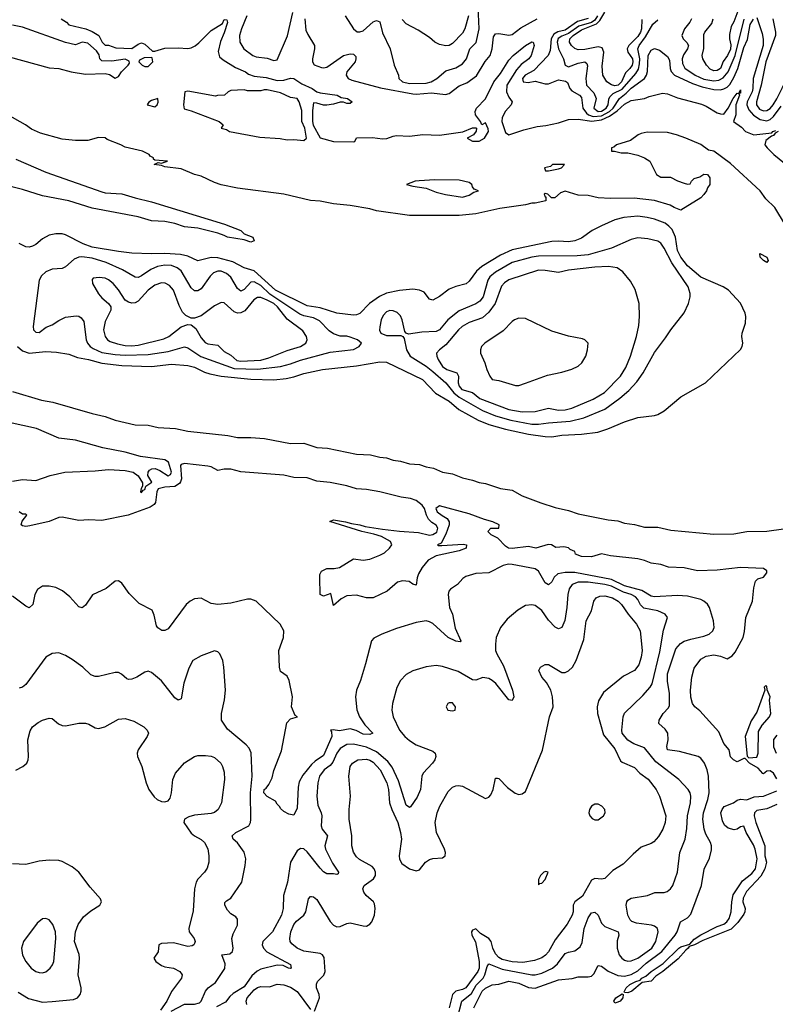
# Model space of a CAD drawing. Header units: inches. Extents: x 1694797 to 1849917, y 907313 to 1017959.
# Tile 449 of 656: x 1763353 to 1767921, y 972531 to 978486. Entities that reach past the tile are written whole.
import ezdxf

# ---------------------------------------------------------------- set-up
doc = ezdxf.new("R2010")
doc.units = ezdxf.units.IN
doc.header["$MEASUREMENT"] = 0
doc.layers.add('B7967', color=7, linetype='Continuous')

msp = doc.modelspace()

# ---------------------------------------------------------------- linework, layer by layer
at = {"layer": 'B7967', "color": 5}
for points, elevation in [([(1765320.8, 978510), (1765370.7, 978430.7), (1765393.1, 978413.1), (1765410, 978412.1), (1765430, 978419.3), (1765490, 978473.4), (1765510, 978481.9), (1765530, 978473.1), (1765546.9, 978406.9), (1765592.1, 978310), (1765616.9, 978210), (1765643, 978150), (1765644.9, 978130), (1765668.2, 978110), (1765710, 978100.4), (1765810, 978102.4), (1765839.7, 978110), (1765875.8, 978130), (1765930, 978176.1), (1765990, 978195.5), (1766030, 978218), (1766055, 978250), (1766075, 978310), (1766112.1, 978347.9), (1766130.3, 978429.7), (1766124.4, 978564.4)], 560), ([(1767706.7, 978570), (1767670, 978473.4), (1767654.9, 978445.1), (1767644.3, 978395.7), (1767644, 978370), (1767652.9, 978332.9), (1767650, 978307.2), (1767632.4, 978270), (1767606.7, 978233.3), (1767589.2, 978190), (1767570, 978178.3), (1767550, 978177.5), (1767526.7, 978186.7), (1767505, 978210), (1767483.2, 978250), (1767478.8, 978270), (1767488.6, 978311.4), (1767490, 978397), (1767495, 978410), (1767536.8, 978463.2), (1767545.1, 978490)], 580), ([(1763602.8, 978490), (1763634.8, 978470), (1763650, 978454.8), (1763752, 978430), (1763790, 978414), (1763831.3, 978390), (1763852, 978350), (1763870, 978332), (1763890, 978332), (1763934.8, 978314.8), (1764030, 978311.3), (1764070, 978338), (1764090, 978346), (1764110, 978338.8), (1764156, 978296), (1764170, 978294.8), (1764230, 978314.4), (1764310, 978316), (1764370, 978311.6), (1764390, 978316.6), (1764412.8, 978327.2), (1764434.9, 978345.1), (1764510, 978420.2), (1764578.2, 978461.8), (1764590, 978486.8), (1764604.7, 978484.7), (1764610, 978469), (1764590, 978406), (1764566, 978354), (1764553.5, 978293.5), (1764561.7, 978261.7), (1764582.7, 978242.7), (1764657.4, 978197.4), (1764717.3, 978170), (1764736.5, 978156.5), (1764770, 978144), (1764843.9, 978136.1), (1764910, 978117.4), (1764950, 978119.5), (1764990, 978132.2), (1765010, 978130.4), (1765058, 978098), (1765122, 978070), (1765150, 978050.4), (1765170, 978044), (1765272, 978030), (1765296, 978016), (1765334, 978010), (1765362, 977990), (1765350, 977978), (1765330, 977978), (1765310, 977988), (1765290, 977988), (1765250, 977975.3), (1765210, 977969.2), (1765190, 977969.2), (1765150, 977981.2), (1765130, 977982), (1765123.9, 977936.1), (1765123, 977870), (1765127.6, 977847.6), (1765170, 977770.4), (1765250, 977748.6), (1765370, 977748), (1765379, 977750), (1765390, 977770.7), (1765486, 977774), (1765545.5, 977765.5), (1765572.8, 977767.2), (1765610, 977782), (1765630, 977784.9), (1765710, 977780.4), (1765790, 977792), (1765890, 977786.8), (1766032.5, 977807.5), (1766090, 977830.8), (1766110, 977832), (1766114, 977830), (1766111.6, 977811.6), (1766096, 977790), (1766058, 977770), (1766090.5, 977750.5), (1766130, 977750.3), (1766163.1, 977770), (1766188, 977810), (1766186, 977826), (1766170, 977862), (1766146, 977850), (1766138, 977870), (1766109.2, 977910), (1766106, 977930), (1766114.5, 977950), (1766170, 978007.2), (1766219, 978110), (1766259.2, 978160.8), (1766310, 978240.3), (1766336.9, 978270), (1766410, 978330.2), (1766450, 978352.9), (1766457.3, 978350), (1766462.6, 978330), (1766445.7, 978270), (1766431.2, 978250), (1766385.6, 978214.4), (1766357, 978183), (1766298.7, 978090), (1766296, 978050), (1766310, 978016.5), (1766331, 977990), (1766324, 977970), (1766290, 977932), (1766270, 977894.3), (1766266.9, 977870), (1766290, 977803.1), (1766310, 977790.2), (1766400.7, 977819.3), (1766480.6, 977839.4), (1766534.2, 977845.8), (1766610, 977862.3), (1766670, 977881.5), (1766730, 977883.4), (1766811.5, 977871.5), (1766870, 977879.6), (1766918.1, 977901.9), (1766964.9, 977935.1), (1767010, 977975.4), (1767050, 977996.2), (1767129.6, 978010), (1767158.4, 978021.6), (1767239, 978041), (1767270, 978037.3), (1767330, 978012.5), (1767475.7, 977975.7), (1767503.8, 977963.8), (1767570, 977922.8), (1767590, 977915.6), (1767610, 977915.3), (1767636.8, 977950), (1767666.1, 978010), (1767690, 978040.9), (1767699.7, 978040.3), (1767710, 978061), (1767710, 978041.2), (1767700.7, 978039.3), (1767704.9, 978030), (1767682.9, 977970), (1767682.7, 977910), (1767669.3, 977870), (1767716, 977836), (1767740.2, 977810), (1767791, 977789), (1767899.3, 977800.7), (1767906, 977810), (1767923.9, 977816.1)], 520), ([(1764726.9, 978510), (1764693.4, 978430), (1764681.7, 978390), (1764684.2, 978350), (1764708.3, 978310), (1764763, 978270), (1764781.9, 978261.9), (1764850, 978253.1), (1764890, 978239.4), (1764910, 978243.9), (1764971.4, 978388.6), (1765004.8, 978530)], 540), ([(1765076, 978490), (1765083.4, 978423.4), (1765095.4, 978395.4), (1765134.7, 978330), (1765135.9, 978310), (1765122.3, 978250), (1765123.9, 978230), (1765133.4, 978213.4), (1765176.9, 978196.9), (1765190, 978194.8), (1765210, 978199.6), (1765310, 978268.9), (1765350, 978278.4), (1765370, 978276.9), (1765384.2, 978264.2), (1765386, 978250), (1765380.6, 978230), (1765330.9, 978170), (1765327, 978150), (1765339.7, 978130), (1765359.9, 978119.9), (1765534.2, 978074.2), (1765730, 978038.2), (1765750, 978035.8), (1765842.6, 978042.6), (1765927, 978033), (1765950, 978040.1), (1766010, 978085), (1766057, 978103), (1766114.1, 978145.9), (1766167, 978233), (1766196.6, 978270), (1766208.7, 978310), (1766218, 978382), (1766230, 978400.2), (1766250, 978402.8), (1766310, 978392.1), (1766330, 978395.7), (1766383.6, 978436.4), (1766482.3, 978490)], 540), ([(1766065.6, 978510), (1766043.4, 978430), (1766030, 978404.8), (1765970, 978341.2), (1765950, 978330.2), (1765930, 978327.1), (1765890, 978335.3), (1765861.8, 978350), (1765830, 978377.3), (1765762.7, 978422.7), (1765690, 978461.2), (1765666.2, 978486.2)], 580), ([(1766790, 978492.7), (1766725, 978475), (1766650, 978421.5), (1766606.8, 978413.2), (1766581.6, 978398.4), (1766566.6, 978370), (1766559.6, 978300.4), (1766548.8, 978270), (1766462, 978178), (1766408.4, 978150), (1766392.6, 978130), (1766397, 978110), (1766426.5, 978106.5), (1766470, 978113.2), (1766530, 978098.3), (1766550, 978098.7), (1766610, 978121.8), (1766653.4, 978113.4), (1766665, 978105), (1766678.3, 978070), (1766690, 978055.5), (1766737, 978030), (1766750, 978014.3), (1766758.3, 977950), (1766780, 977920), (1766792.3, 977910), (1766820.4, 977900.4), (1766870, 977903.8), (1766919.4, 977930), (1766940.5, 977950), (1766978.6, 978010), (1767019.1, 978040.9), (1767050, 978072.3), (1767129.7, 978130.3), (1767142.3, 978150), (1767148.4, 978171.6), (1767153, 978270), (1767170, 978301.8), (1767190, 978311.3), (1767220.9, 978300.9), (1767270, 978262.8), (1767280.8, 978240.7), (1767286.1, 978190), (1767292.2, 978172.2), (1767311.5, 978150), (1767420.3, 978100.3), (1767479, 978079), (1767550, 978063.6), (1767590, 978062.6), (1767610, 978066.9), (1767630, 978078.5), (1767645.6, 978094.4), (1767670, 978136.8), (1767693.7, 978190), (1767730, 978317), (1767753.5, 978366.5), (1767770, 978456.5), (1767790, 978489.3)], 540), ([(1766846.4, 978510), (1766830, 978482.7), (1766810, 978469.4), (1766733.7, 978446.3), (1766670, 978403), (1766630, 978386.3), (1766608.7, 978371.3), (1766602.7, 978350), (1766609.4, 978309.4), (1766639.8, 978250), (1766650.3, 978210), (1766670, 978201.5), (1766730, 978223.6), (1766770, 978231.1), (1766780.8, 978220.8), (1766786.3, 978206.3), (1766774.7, 978130), (1766780.1, 978090), (1766823, 978043), (1766837.6, 978010), (1766823.4, 977950), (1766851.1, 977931.1), (1766870, 977932.7), (1766899, 977950), (1766910.7, 977970), (1766914.2, 978005.8), (1766921, 978019), (1766941.5, 978038.5), (1766994.5, 978065.5), (1767078.9, 978161.1), (1767093.3, 978186.7), (1767100.8, 978219.2), (1767101.5, 978250), (1767089.4, 978310), (1767097.7, 978330), (1767137.2, 978382.8), (1767181.5, 978458.5), (1767210, 978485.8)], 560), ([(1767113.6, 978486.4), (1767111.4, 978431.4), (1767106, 978410), (1767090, 978383.7), (1767034.7, 978330), (1767025.2, 978310), (1767029.5, 978290), (1767057.5, 978250), (1767059.6, 978230), (1767055.4, 978210), (1767042.5, 978190), (1767015.9, 978164.1), (1766990.5, 978110), (1766970.5, 978090), (1766950, 978086.8), (1766930, 978091.9), (1766903, 978110), (1766879.3, 978150), (1766874.4, 978205.6), (1766885.2, 978290), (1766875.1, 978315.1), (1766850, 978322.1), (1766770, 978305.1), (1766730, 978304.4), (1766710, 978312.3), (1766688.7, 978330), (1766676, 978350), (1766679.7, 978370), (1766698.4, 978390), (1766750, 978424.4), (1766839.7, 978460.3), (1766859.4, 978480.6), (1766890, 978531.3)], 580), ([(1767413.8, 978490), (1767404.6, 978470), (1767372.5, 978430), (1767356.8, 978390), (1767364.6, 978370), (1767387.1, 978347.1), (1767395.8, 978330), (1767390.1, 978310), (1767365.9, 978274.1), (1767358.8, 978250), (1767360.5, 978220.5), (1767373.6, 978193.6), (1767437, 978150), (1767490, 978126.5), (1767550, 978115.2), (1767579.8, 978120.2), (1767605.4, 978134.6), (1767636.5, 978170), (1767678.7, 978270), (1767732, 978488)], 560), ([(1767810, 978499.5), (1767842, 978402), (1767847.6, 978367.6), (1767847.2, 978330), (1767787, 978130), (1767785.1, 978070), (1767780.4, 978050), (1767751.7, 977990), (1767748.9, 977970), (1767760.2, 977940.2), (1767788.9, 977908.9), (1767830, 977882.5), (1767870, 977874.5), (1767890, 977882.7), (1767910, 977900.3), (1767956.8, 977963.2)], 540), ([(1767906.4, 978490), (1767923, 978410), (1767921.7, 978390), (1767863.2, 978230), (1767835.6, 978090), (1767806.6, 977990), (1767807.3, 977970), (1767825, 977945), (1767850, 977933.8), (1767870, 977936.6), (1767890, 977949.7), (1767907.6, 977970), (1767930, 978006.3), (1767964.4, 978075.6), (1768017.5, 978162.5), (1768081.4, 978298.6), (1768133.8, 978370), (1768182.9, 978450), (1768190.5, 978470.5), (1768194.7, 978505.3)], 560), ([(1763290, 978261.9), (1763530, 978194.2), (1763590.4, 978190.4), (1763664.7, 978170), (1763750, 978157.1), (1763870, 978161), (1763894.8, 978154.8), (1763930, 978132), (1763950, 978142), (1763968.9, 978171.1), (1764008, 978210), (1764016.4, 978223.6), (1764015.3, 978235.3), (1763990, 978248), (1763910, 978235.3), (1763850, 978238), (1763838, 978250), (1763834, 978274), (1763817.2, 978297.2), (1763764.7, 978344.7), (1763731.1, 978348.9), (1763690, 978333.2), (1763630, 978347.6), (1763370, 978440.9), (1763310, 978452.7)], 520), ([(1767983.3, 977243.3), (1767919.2, 977350), (1767863.4, 977403.4), (1767830, 977451.6), (1767650, 977617), (1767550, 977690.7), (1767517.3, 977697.3), (1767471, 977731), (1767379.3, 977770), (1767324.4, 977790), (1767270, 977803.2), (1767146.1, 977806.1), (1767110, 977798.2), (1767091.9, 977790), (1767045.3, 977754.7), (1766961.3, 977730), (1766945.3, 977714.7), (1766930.7, 977710), (1766931.3, 977691.3), (1766948.7, 977691.3), (1766990, 977680.7), (1767030, 977681), (1767090, 977666.8), (1767130, 977650.8), (1767162, 977630), (1767202, 977550), (1767230, 977534), (1767287.3, 977532.7), (1767330, 977511.3), (1767370, 977498), (1767390, 977492), (1767407.3, 977492.7), (1767415.3, 977510), (1767430, 977524.7), (1767465.2, 977534.8), (1767490, 977551), (1767511, 977550), (1767524.7, 977530), (1767524.7, 977490), (1767510.9, 977469.1), (1767506, 977450), (1767490, 977428), (1767471, 977409), (1767350, 977334), (1767308.7, 977350), (1767284.8, 977364.8), (1767190, 977392.3), (1767067.4, 977407.4), (1766924.2, 977404.2), (1766850, 977407.8), (1766790, 977422), (1766730, 977423.7), (1766650, 977449.3), (1766622, 977438), (1766588.7, 977408.7), (1766568, 977408), (1766546, 977430), (1766530, 977434), (1766524.7, 977430), (1766530, 977414), (1766534, 977414), (1766534, 977390), (1766470, 977377.2), (1766450, 977377.2), (1766410, 977366), (1766255.9, 977344.1), (1766110, 977312.3), (1766010, 977301.6), (1765710, 977300.7), (1765510, 977329.4), (1765470, 977341.2), (1765350, 977362), (1765250, 977371.8), (1765170, 977387.6), (1765110, 977391.6), (1764950, 977429.7), (1764670, 977467.6), (1764570, 977487.6), (1764530, 977500.7), (1764450, 977539.5), (1764408.7, 977550), (1764330, 977584), (1764230, 977595.3), (1764210, 977604), (1764166, 977610), (1764190, 977622), (1764210, 977618), (1764246, 977630), (1764170, 977635.3), (1764162, 977642), (1764161.2, 977650), (1764141.1, 977661.1), (1764136.3, 977670), (1764095.6, 977690), (1763990, 977714.8), (1763965.1, 977730), (1763881.9, 977761.9), (1763870, 977770.8), (1763830, 977774.3), (1763764.3, 977755.7), (1763690, 977754.3), (1763610, 977762.3), (1763479.5, 977799.5), (1763424.5, 977824.5), (1763388.8, 977850), (1763197.1, 977957.1)], 520), ([(1767939, 977810), (1767920.7, 977799.3), (1767910, 977785.7), (1767898.3, 977781.7), (1767864.2, 977755.8), (1767858.7, 977730), (1767871.1, 977710), (1767911.9, 977670), (1767977.4, 977617.4)], 520), ([(1763330, 977642.8), (1763510, 977564), (1763850, 977444), (1763870, 977438.8), (1763970, 977433.4), (1764050, 977407.7), (1764150, 977384.9), (1764592, 977250), (1764690, 977210.7), (1764710, 977191), (1764762, 977170), (1764770.8, 977149.2), (1764750, 977141.2), (1764710, 977155.3), (1764610, 977169.6), (1764590, 977181.2), (1764550, 977194), (1764430, 977225.2), (1764350, 977233.2), (1764290, 977254), (1764230, 977265.2), (1764150, 977269.2), (1764070, 977294), (1763790, 977345.2), (1763650, 977389.4), (1763490, 977420.9), (1763370, 977459.3), (1763250, 977489.2)], 520), ([(1763339.4, 976510), (1763370, 976483.9), (1763410, 976469), (1763510, 976478.6), (1763574.9, 976474.9), (1763650, 976462.2), (1763703.3, 976443.3), (1763769, 976431), (1763850, 976408.2), (1763970, 976394.3), (1764150, 976388), (1764270, 976402.5), (1764370, 976394.4), (1764410, 976383.6), (1764470, 976353.4), (1764503.3, 976343.3), (1764570.7, 976330.7), (1764750, 976312.4), (1764890, 976308.7), (1764964.6, 976315.4), (1765010, 976325.5), (1765070, 976346.2), (1765182.7, 976370), (1765390, 976392.4), (1765530, 976417.5), (1765570, 976415.6), (1765788, 976310), (1765867, 976227), (1765950, 976178.2), (1766008, 976128), (1766124.8, 976064.8), (1766190, 976037.2), (1766289.8, 976009.8), (1766430, 975979), (1766530, 975964.8), (1766570, 975963.1), (1766630, 975974.1), (1766750, 975980.1), (1766848, 975992), (1766908.1, 976011.9), (1767010, 976054.5), (1767090, 976080.2), (1767190, 976091.3), (1767210, 976097.2), (1767250, 976119.7), (1767350, 976204), (1767498.4, 976290), (1767710, 976490.8), (1767720.7, 976510), (1767725.1, 976530), (1767718.4, 976570), (1767720.7, 976590), (1767740.5, 976650), (1767742, 976690), (1767738, 976710), (1767710, 976772), (1767637.3, 976850), (1767605.6, 976870), (1767470, 976929), (1767390, 976997.9), (1767350, 977049.3), (1767330, 977089.8), (1767318.4, 977170), (1767296.9, 977216.9), (1767278.1, 977238.1), (1767254.3, 977254.3), (1767190, 977278.7), (1767146.6, 977290), (1767090, 977297.1), (1767004.9, 977290), (1766950, 977274.5), (1766870, 977239.8), (1766814.9, 977210), (1766750, 977165), (1766710, 977147.9), (1766670, 977142.1), (1766610, 977146.4), (1766570, 977143.4), (1766330, 977093.4), (1766259.2, 977060.8), (1766147.6, 976992.4), (1766115.6, 976964.4), (1766070, 976904.1), (1766051.2, 976888.8), (1765990, 976872.5), (1765950, 976856.3), (1765890, 976812), (1765850, 976789.6), (1765830, 976795.6), (1765797.3, 976837.3), (1765771, 976851), (1765730, 976855.7), (1765650, 976848.9), (1765570, 976832), (1765527.5, 976812.5), (1765467.5, 976770), (1765410.1, 976709.9), (1765390, 976700.3), (1765370, 976698), (1765270, 976711.7), (1765170, 976744), (1765090, 976755.9), (1764900.3, 976850), (1764770, 976967), (1764710, 976985.5), (1764642.4, 977022.4), (1764550, 977046.3), (1764510, 977047.7), (1764430, 977027.3), (1764370, 977055.8), (1764325.1, 977065.1), (1764230, 977071.8), (1764149.5, 977069.5), (1764030, 977074.2), (1763950, 977082.9), (1763790, 977110.9), (1763735.6, 977130), (1763630, 977185.7), (1763610, 977190.8), (1763572, 977190), (1763530, 977181.7), (1763490, 977160.5), (1763450, 977127.1), (1763430, 977116), (1763410, 977109.7), (1763390, 977112.1), (1763350, 977132.7)], 540), ([(1763310, 976236.6), (1763485.5, 976185.5), (1763553.5, 976173.5), (1763790, 976103.3), (1763870, 976085.1), (1763930, 976063.5), (1764050, 976036.6), (1764130, 976033.1), (1764190, 976018.5), (1764294.4, 976014.4), (1764370, 975997.2), (1764610.7, 975970.7), (1764670, 975959.2), (1764750, 975959.7), (1764832.6, 975952.6), (1764990, 975923.2), (1765070, 975925.1), (1765150, 975898.5), (1765214.3, 975894.3), (1765390, 975858.7), (1765474.7, 975854.7), (1765530, 975839.7), (1765570, 975835.5), (1765610, 975822.2), (1765656, 975816), (1765710, 975800.3), (1765770, 975795.6), (1765810, 975782.3), (1765854.5, 975774.5), (1765910, 975749.7), (1765970, 975739.9), (1766030, 975714.9), (1766090, 975701.7), (1766130, 975687.5), (1766170, 975681.2), (1766259.5, 975650), (1766330, 975641), (1766390, 975605.3), (1766503.4, 975563.4), (1766590, 975536.4), (1766670, 975518.1), (1766730, 975496.5), (1766910, 975460.1), (1766970, 975454.5), (1767010, 975440.2), (1767070, 975433.3), (1767130, 975417), (1767210, 975417.6), (1767290, 975398.7), (1767550, 975375.4), (1767670, 975375.6), (1767748.7, 975391.3), (1767870, 975393.1), (1767970, 975406.3)], 520), ([(1763310, 975694.8), (1763370, 975704.9), (1763450, 975699.1), (1763538, 975730), (1763626, 975750), (1763810, 975757.1), (1763890, 975764.9), (1763990, 975759.5), (1764038, 975750), (1764070, 975726.8), (1764094.4, 975685.6), (1764095.3, 975664.7), (1764087.3, 975650), (1764084, 975630), (1764090, 975627), (1764100.1, 975639.9), (1764110, 975644), (1764115.3, 975664.7), (1764151.4, 975688.6), (1764128.3, 975730), (1764129.7, 975750), (1764138.5, 975761.5), (1764151.2, 975768.8), (1764171.2, 975771.2), (1764200.2, 975760.2), (1764250, 975727), (1764265.2, 975734.8), (1764270.7, 975750), (1764252, 975810), (1764230, 975824.3), (1764083.3, 975843.3), (1763990, 975869.5), (1763856, 975896), (1763690, 975942.7), (1763590, 975956), (1763453.8, 976013.8), (1763290, 976050.3)], 520), ([(1767930, 973895.1), (1767910, 973929.6), (1767890, 973942.9), (1767870, 973942), (1767850, 973924), (1767846.3, 973926.3), (1767818.4, 973958.4), (1767766, 973990), (1767738, 974018), (1767730, 974018), (1767690, 973998), (1767668, 974010), (1767650, 974028), (1767642, 974070), (1767610, 974109.2), (1767579.4, 974179.4), (1767465, 974305), (1767435.1, 974330), (1767421, 974350), (1767410, 974388), (1767408.9, 974430), (1767417.4, 974510), (1767430, 974564.7), (1767470, 974618.8), (1767502.7, 974637.3), (1767550, 974644.4), (1767590, 974635.6), (1767630, 974620.2), (1767660.8, 974639.2), (1767678.4, 974661.6), (1767725.9, 974750), (1767734.1, 974785.9), (1767743, 974870), (1767783.2, 974970), (1767791.1, 975050), (1767800.7, 975090), (1767815.1, 975104.9), (1767850, 975113.7), (1767870, 975140.7), (1767870, 975152.4), (1767850, 975167.5), (1767710, 975173.7), (1767570, 975156.1), (1767450, 975152.6), (1767369.4, 975170.6), (1767275.3, 975175.3), (1767229, 975190), (1767170, 975199.4), (1767130, 975215.8), (1767090, 975225.6), (1766923.8, 975243.8), (1766870, 975255.5), (1766810, 975237.7), (1766750, 975239.3), (1766714, 975254), (1766709.3, 975270), (1766681.6, 975281.6), (1766670, 975292), (1766642.6, 975297.4), (1766593.6, 975293.6), (1766569, 975309), (1766547.3, 975312.7), (1766474, 975290), (1766430, 975299.3), (1766330, 975288.2), (1766308, 975290), (1766290, 975302), (1766242.7, 975350), (1766204, 975370), (1766184, 975390), (1766202, 975410), (1766249.3, 975410.7), (1766252.1, 975430), (1766213.3, 975450), (1766162.3, 975462.3), (1766070, 975496.9), (1765890, 975545.7), (1765869.5, 975530), (1765877.4, 975510), (1765906.8, 975486.8), (1765937.7, 975470), (1765949.3, 975450), (1765948.6, 975430), (1765930, 975374.5), (1765901, 975319), (1765878, 975310), (1765884.9, 975304.9), (1765905.2, 975305.2), (1766034.4, 975314.4), (1766054, 975310), (1766052, 975290), (1766010, 975274), (1765870, 975243.5), (1765822.7, 975217.3), (1765786.5, 975173.5), (1765764.7, 975135.3), (1765756.1, 975110), (1765750, 975065.2), (1765730, 975072), (1765707.4, 975087.4), (1765667.3, 975092.7), (1765636.7, 975083.3), (1765573.7, 975030), (1765490, 974989.7), (1765450, 974989.7), (1765390, 975006), (1765330, 975001.6), (1765295.8, 974984.2), (1765250, 974944), (1765234.6, 975014.6), (1765190, 974999), (1765169.5, 975009.5), (1765167.1, 975110), (1765168.4, 975130), (1765177, 975150), (1765210, 975166.7), (1765253.4, 975166.6), (1765286.2, 975173.8), (1765370, 975224.4), (1765430, 975216.5), (1765470, 975223.1), (1765530, 975246.5), (1765557.7, 975262.3), (1765589.6, 975290), (1765602, 975310), (1765595.1, 975330), (1765540.4, 975360.4), (1765494.9, 975374.9), (1765422, 975390), (1765228, 975452), (1765250, 975461), (1765322, 975450), (1765358, 975438), (1765410, 975431.6), (1765441.7, 975421.7), (1765545.5, 975405.5), (1765650, 975391.6), (1765764.7, 975384.7), (1765830, 975369.1), (1765850, 975371.8), (1765873.9, 975386.1), (1765880.8, 975410), (1765870, 975429.6), (1765844.3, 975444.3), (1765824.3, 975464.3), (1765811.4, 975490), (1765800.2, 975530), (1765786.6, 975550), (1765750, 975577.7), (1765715.6, 975590), (1765658.4, 975598.4), (1765530, 975631), (1765450, 975644.1), (1765388.1, 975648.1), (1765330, 975666.6), (1765230, 975687.5), (1765150, 975694.4), (1765090, 975714.6), (1765010, 975716.9), (1764950, 975732), (1764690, 975751.1), (1764630, 975767), (1764590, 975768), (1764550, 975760.2), (1764510, 975780.7), (1764490, 975785.9), (1764350, 975802.3), (1764330, 975796.3), (1764324.6, 975790), (1764330.2, 975710), (1764325.9, 975690), (1764319.2, 975680.8), (1764290, 975662.7), (1764230, 975659), (1764190, 975648.2), (1764181.9, 975630), (1764173.8, 975566.2), (1764165.8, 975554.2), (1764141.5, 975538.5), (1764008.7, 975490), (1763850, 975457.6), (1763770, 975460.8), (1763710, 975456.9), (1763610, 975477.4), (1763590, 975474.2), (1763530, 975452), (1763414.9, 975425.1), (1763390, 975421.6), (1763370, 975424.5), (1763361.2, 975430), (1763367.3, 975452.7), (1763395.3, 975490), (1763390, 975495.3), (1763370, 975495.3), (1763348.7, 975510)], 520), ([(1766099, 972510), (1766148.5, 972610), (1766170, 972628.1), (1766210, 972648.7), (1766250, 972652.1), (1766310, 972670.6), (1766370, 972658.8), (1766430, 972633.5), (1766470, 972628.9), (1766610, 972678.7), (1766692.4, 972687.6), (1766730, 972696.6), (1766790, 972697.1), (1766810, 972701.8), (1766824.3, 972715.7), (1766850, 972765.7), (1766870, 972762.2), (1766910, 972731.2), (1766970, 972706.2), (1767010, 972702), (1767050, 972712.3), (1767090, 972732.7), (1767140.6, 972779.4), (1767235.2, 972850), (1767316.7, 972950), (1767328.7, 972970), (1767347.1, 973030), (1767390, 973053.5), (1767410, 973075.9), (1767474.2, 973250), (1767490.6, 973349.4), (1767524.1, 973415.9), (1767534.9, 973465.1), (1767534.5, 973490), (1767528.4, 973510), (1767501, 973561), (1767491.3, 973590), (1767482.3, 973650), (1767486.2, 973690), (1767513.1, 973770), (1767520.8, 973810), (1767517.2, 973910), (1767509.3, 973950), (1767493.2, 973990), (1767470, 974019.8), (1767454.5, 974030), (1767341, 974061), (1767269.8, 974070), (1767265.6, 974090), (1767274.1, 974130), (1767270.6, 974170), (1767255.6, 974195.6), (1767217.6, 974230), (1767218, 974250), (1767242.6, 974290), (1767275, 974325), (1767280.9, 974339.1), (1767281.6, 974410), (1767270, 974485.2), (1767269.5, 974530), (1767320, 974680), (1767347.2, 974712.8), (1767370, 974726.7), (1767410, 974740.1), (1767490, 974756.8), (1767521.7, 974770), (1767543.5, 974790), (1767550.7, 974810), (1767547.1, 974850), (1767522.4, 974930), (1767510.3, 974950.3), (1767489.2, 974969.2), (1767470, 974978.7), (1767390, 974998.6), (1767330, 975002.5), (1767190, 974995.4), (1767170, 974999.5), (1767113.5, 975033.5), (1767010, 975061.7), (1766930, 975100.3), (1766710, 975142.2), (1766650, 975143.5), (1766606.4, 975133.6), (1766585, 975115), (1766570, 975086.9), (1766550, 975067.3), (1766530, 975079.8), (1766490, 975149.8), (1766470, 975165), (1766330, 975191.1), (1766307.9, 975192.1), (1766275.3, 975184.7), (1766190, 975139.8), (1766110, 975136.1), (1766050, 975118.3), (1766032.7, 975107.3), (1766000.5, 975070), (1765957.4, 975042.6), (1765947.6, 975030), (1765942.8, 975010), (1765951, 974930), (1765968.6, 974890), (1765986.1, 974806.1), (1766019.3, 974730), (1766016, 974724), (1765990, 974727.4), (1765942.7, 974750), (1765850, 974833.5), (1765830, 974845.1), (1765810, 974849.6), (1765750, 974839.7), (1765630, 974804.5), (1765542, 974770), (1765494.4, 974745.6), (1765479.3, 974730), (1765442.8, 974590), (1765412.6, 974490), (1765388.9, 974430), (1765382.6, 974390), (1765391.9, 974311.9), (1765407, 974270), (1765440.4, 974220.4), (1765487.3, 974170), (1765470, 974162), (1765430, 974165), (1765386.6, 974186.6), (1765350, 974197.5), (1765285.8, 974185.8), (1765248.9, 974191.1), (1765231.6, 974188.4), (1765238, 974178), (1765239.4, 974150), (1765190, 974036.2), (1765138.5, 974001.5), (1765117.9, 973982.1), (1765063.9, 973916.1), (1765043, 973877), (1765035.8, 973844.2), (1765030, 973718), (1765010, 973675.3), (1764980.4, 973680.4), (1764950, 973698), (1764930, 973715.3), (1764926.2, 973726.2), (1764910, 973740.9), (1764899, 973759), (1764850, 973787.7), (1764828.1, 973810), (1764831.6, 973830), (1764842.3, 973837.7), (1764858.8, 973861.2), (1764878.4, 973901.6), (1764890, 973944.9), (1764935.1, 974064.9), (1764967.6, 974232.4), (1764990, 974258.2), (1765032.3, 974270), (1765017.4, 974277.4), (1764995.6, 974330), (1765003, 974390), (1764982.5, 974490), (1764970, 974515.8), (1764930, 974542.9), (1764923.2, 974570), (1764919.1, 974670), (1764948, 974750), (1764950.6, 974790.6), (1764928.3, 974830), (1764782, 974970), (1764750, 974981), (1764730, 974981.5), (1764630, 974956.8), (1764550, 974948.4), (1764510, 974955.4), (1764450, 974986.4), (1764410, 974983.5), (1764382.6, 974970), (1764359.5, 974950), (1764250, 974802.4), (1764230, 974791.6), (1764211.9, 974791.9), (1764188.2, 974808.2), (1764180.5, 974820.5), (1764165.4, 974885.4), (1764153.8, 974913.8), (1764075.9, 974955.9), (1764015, 975015), (1763970, 975078), (1763950, 975092.7), (1763930, 975089.4), (1763875.1, 975044.9), (1763792.5, 975007.5), (1763750, 974945.2), (1763730, 974929.3), (1763710, 974935.6), (1763655.2, 974995.2), (1763611.3, 975031.3), (1763570.9, 975050.9), (1763530, 975060.9), (1763490, 975059.8), (1763460.1, 975039.9), (1763443.6, 975010), (1763432.6, 974950), (1763410, 974929.6), (1763390, 974938.3), (1763310, 974998.5)], 540), ([(1765998.9, 972450), (1766025.4, 972550), (1766083.6, 972596.4), (1766113.4, 972646.6), (1766154.9, 972690), (1766165.4, 972710), (1766179.9, 972760.1), (1766190, 972775.8), (1766270, 972743.9), (1766450, 972710.1), (1766470.3, 972709.7), (1766510, 972718.6), (1766574.3, 972750), (1766604.4, 972775.6), (1766650, 972837.6), (1766670, 972846.4), (1766710, 972854.7), (1766741.9, 972878.1), (1766754.3, 972905.7), (1766765.1, 972990), (1766790, 973053.1), (1766810, 973085.2), (1766830, 973088.2), (1766849.2, 973070), (1766870, 973022), (1766890, 973001.1), (1766970.4, 972970.4), (1766974.4, 972950), (1766965.8, 972914.2), (1766964.6, 972870), (1766978, 972830), (1766992.4, 972810), (1767010, 972798.7), (1767030, 972792.8), (1767050, 972793.8), (1767090, 972811.1), (1767174.5, 972870), (1767199.6, 972910), (1767213.8, 972970), (1767209.7, 972990), (1767190, 973004.5), (1767172.7, 973010), (1767082.2, 973022.2), (1767052.9, 973032.9), (1767042.8, 973042.8), (1767029.8, 973069.8), (1767019.8, 973130), (1767023.5, 973150), (1767030, 973160.4), (1767050, 973172.7), (1767148.7, 973190), (1767193.1, 973206.9), (1767250, 973207.7), (1767267.2, 973212.8), (1767288.2, 973230), (1767301.5, 973250), (1767329.8, 973330.2), (1767344.8, 973450), (1767375.5, 973530), (1767385.7, 973594.3), (1767391, 973670), (1767408.4, 973750), (1767410.7, 973790), (1767405.6, 973810), (1767393.7, 973830), (1767338, 973890), (1767198.5, 973998.5), (1767130, 974081.8), (1767066, 974106), (1767030, 974127.6), (1766996.3, 974170), (1766992.8, 974190), (1767002.2, 974270), (1767008.7, 974291.3), (1767120.3, 974399.7), (1767165, 974450), (1767176.2, 974470), (1767223.8, 974663.8), (1767246.2, 974793.8), (1767269.7, 974870), (1767254.5, 974890), (1767211.6, 974910), (1767126.9, 974926.9), (1767106.1, 974946.1), (1767090, 974979.9), (1767075.4, 974995.4), (1767049.1, 975009.1), (1767003.3, 975023.3), (1766930, 975059.5), (1766890, 975070.2), (1766790, 975084.9), (1766730, 975083.7), (1766693.8, 975070), (1766675.4, 975044.6), (1766666.7, 975010), (1766661.7, 974930), (1766647.7, 974852.3), (1766630, 974809.8), (1766610, 974802.9), (1766590, 974811.6), (1766550, 974855.3), (1766510, 974912), (1766470, 974943.1), (1766450, 974947.1), (1766410, 974942), (1766364.3, 974915.7), (1766299.1, 974860.9), (1766259.5, 974810), (1766233.7, 974750), (1766228.9, 974710), (1766230.3, 974670), (1766236.9, 974650), (1766277.7, 974577.7), (1766333.1, 974430), (1766340.6, 974390), (1766330, 974367.7), (1766310, 974372.3), (1766230.9, 974470.9), (1766210.3, 974490.3), (1766190, 974500.7), (1766153.4, 974506.6), (1766110, 974491.1), (1766090, 974493.3), (1766003.9, 974543.9), (1765910, 974575.1), (1765870, 974579.3), (1765810, 974571.9), (1765730, 974548.7), (1765690, 974525.4), (1765656, 974490), (1765633.9, 974446.1), (1765607.7, 974350), (1765603.6, 974310), (1765610.2, 974270), (1765648.3, 974190), (1765681.6, 974150), (1765710, 974125.7), (1765750, 974101.2), (1765850, 974062.2), (1765864.4, 974050), (1765869.2, 974030), (1765862.9, 974010), (1765848.4, 973990), (1765791.6, 973928.4), (1765784.5, 973910), (1765775.1, 973830), (1765756.5, 973783.5), (1765714.9, 973725.1), (1765710, 973721.6), (1765690, 973735.1), (1765643.3, 973883.3), (1765604.7, 973964.7), (1765578.7, 973998.7), (1765510, 974057.7), (1765450, 974086.8), (1765370, 974103.9), (1765330, 974102.4), (1765290, 974078.6), (1765270.4, 974049.6), (1765245.3, 973994.7), (1765230, 973976.3), (1765194.2, 973950), (1765165, 973910), (1765155, 973870), (1765150.1, 973790), (1765156.3, 973736.3), (1765176.3, 973690), (1765179.4, 973670), (1765175.5, 973610), (1765181.5, 973590), (1765213, 973550), (1765196.9, 973490), (1765200.9, 973470), (1765244.1, 973384.1), (1765279.5, 973330), (1765278.9, 973321.1), (1765270, 973316.2), (1765250, 973321.2), (1765210, 973319.3), (1765190, 973332.4), (1765170, 973354.1), (1765090, 973454.2), (1765070, 973471.9), (1765050, 973473.5), (1765030, 973459.1), (1764989.2, 973390), (1764972.1, 973270), (1764947.8, 973190), (1764944.8, 973110), (1764935.6, 973070), (1764881.3, 972970), (1764822, 972910), (1764819.3, 972890), (1764827, 972870), (1764847.8, 972847.8), (1764990, 972772.6), (1764993.6, 972750), (1764990, 972746.8), (1764977.2, 972750), (1764945.8, 972765.8), (1764910, 972768.4), (1764810, 972743.9), (1764788.4, 972731.6), (1764756.2, 972703.8), (1764710, 972636.6), (1764643, 972597), (1764622.3, 972577.7), (1764596.8, 972543.2), (1764543.6, 972516.4)], 560), ([(1765134.6, 972490), (1765164.8, 972570), (1765164, 972590), (1765147.3, 972630), (1765147, 972653), (1765152.7, 972670), (1765192.1, 972707.9), (1765198.8, 972730), (1765193.7, 972813.7), (1765184.4, 972830), (1765170, 972839), (1765070, 972853.4), (1765030.3, 972870), (1764997.8, 972897.8), (1764989, 972910), (1764985.2, 972930), (1764991.9, 972970), (1765010, 973013.7), (1765026.1, 973033.9), (1765070.2, 973070), (1765083.5, 973090), (1765098.7, 973170), (1765110, 973183.6), (1765117.1, 973182.9), (1765130, 973181.3), (1765150, 973164.7), (1765230, 973031.3), (1765250, 973009.7), (1765270, 973000.5), (1765290, 973002.6), (1765330, 973020.4), (1765350, 973024.2), (1765430, 973004.8), (1765450, 973004.1), (1765470, 973016), (1765481.8, 973030), (1765497.7, 973070), (1765502.7, 973110), (1765498.1, 973138.1), (1765491.4, 973151.4), (1765447.1, 973190), (1765433.4, 973210), (1765427.5, 973230), (1765435.2, 973250), (1765492.2, 973290), (1765503.2, 973310), (1765503.8, 973330), (1765495.8, 973350), (1765483.6, 973363.6), (1765407.1, 973407.1), (1765390, 973423.1), (1765371.2, 973451.2), (1765360.2, 973490), (1765360.2, 973550), (1765344.7, 973650), (1765344.4, 973710), (1765352.9, 973790), (1765342, 973910), (1765350, 973969), (1765364.9, 973990), (1765398, 974010), (1765450, 974013.8), (1765470, 974008.5), (1765490, 973996.4), (1765531.4, 973950), (1765572.7, 973870), (1765583.4, 973830), (1765589.3, 973750), (1765602.8, 973710), (1765639.9, 973630), (1765654.6, 973570), (1765660.2, 973530), (1765647.6, 973430), (1765648.8, 973408.8), (1765663.3, 973383.3), (1765710, 973350.9), (1765750, 973338), (1765770, 973344), (1765806.7, 973390), (1765830, 973406.6), (1765850, 973412.5), (1765910, 973417.7), (1765925.3, 973430), (1765926.9, 973450), (1765920.6, 973470), (1765872.4, 973570), (1765865.7, 973630), (1765877.8, 973690), (1765893.5, 973730), (1765942.6, 973817.4), (1765970, 973843.5), (1765990, 973853.3), (1766005.1, 973854.9), (1766030, 973849.8), (1766170, 973775.6), (1766190, 973783.7), (1766201.4, 973798.6), (1766214.4, 973830), (1766230, 973898), (1766242, 973898), (1766250, 973897.2), (1766302.2, 973842.2), (1766347.4, 973807.4), (1766370, 973800.5), (1766390, 973803.1), (1766410, 973818.4), (1766512.8, 974067.2), (1766556.9, 974270), (1766577.6, 974330), (1766574.4, 974390), (1766564.6, 974430), (1766538.2, 974478.2), (1766510.6, 974510), (1766490.8, 974550), (1766501, 974570), (1766530, 974586), (1766550, 974586.6), (1766630, 974538), (1766650, 974537.7), (1766670, 974547.1), (1766695.2, 974570), (1766717.8, 974610), (1766762.6, 974737.4), (1766778.2, 974850), (1766809.2, 974910), (1766824.9, 974970), (1766838, 974990), (1766860.5, 974999.5), (1766890, 975002), (1766937.7, 974990), (1766971.7, 974970), (1766991.4, 974950), (1767030.6, 974890), (1767082.6, 974830), (1767103.7, 974790), (1767115.9, 974670), (1767111.1, 974630), (1767095.3, 974584.7), (1767070, 974550.2), (1767003.9, 974516.1), (1766882.4, 974417.6), (1766852.9, 974367.1), (1766844.9, 974330), (1766846.3, 974290), (1766881.7, 974161.7), (1766950, 974075.9), (1766984.6, 974004.6), (1766995.4, 973995.4), (1767070, 973963.5), (1767102.8, 973930), (1767151.9, 973891.9), (1767201, 973830), (1767220.2, 973790), (1767258.9, 973670), (1767255.8, 973630), (1767241.4, 973590), (1767214.2, 973545.8), (1767186.3, 973513.7), (1767170, 973503.1), (1767110, 973480.8), (1767061.1, 973438.9), (1767002, 973378), (1766939.5, 973340.5), (1766890, 973292.9), (1766870, 973288.1), (1766830, 973292), (1766810, 973281.7), (1766755.6, 973184.4), (1766709.9, 973150), (1766699.9, 973130), (1766698.8, 973090), (1766693.5, 973070), (1766663.4, 973016.6), (1766590, 972920.9), (1766550, 972849.4), (1766531.8, 972828.2), (1766510, 972812.3), (1766464.6, 972795.4), (1766395.5, 972784.5), (1766330, 972787.8), (1766270, 972802.7), (1766250, 972814), (1766230, 972835.4), (1766212.5, 972870), (1766202.5, 972910), (1766189.8, 972929.8), (1766139.1, 972959.1), (1766110, 972988.4), (1766090, 972979.2), (1766084.6, 972970), (1766086.2, 972950), (1766108, 972908), (1766130.5, 972790.5), (1766130.2, 972750), (1766123.6, 972730), (1766050, 972631.3), (1766030, 972619.7), (1765989.6, 972610.4), (1765970.4, 972590), (1765949, 972510)], 580), ([(1764269.5, 972490), (1764350, 972532.6), (1764410, 972532.2), (1764439.1, 972540.9), (1764449, 972551), (1764477, 972610), (1764492.9, 972630), (1764536.1, 972663.9), (1764592.3, 972747.7), (1764594.9, 972774.9), (1764575.3, 972830), (1764623.2, 972836.8), (1764640.2, 972850), (1764642.9, 972870), (1764635.8, 972930), (1764642.7, 972957.3), (1764669.9, 973010), (1764670, 973045.2), (1764659.4, 973059.4), (1764630, 973079.2), (1764610, 973101), (1764592.9, 973130), (1764593.5, 973146.5), (1764602.8, 973157.2), (1764630, 973172.2), (1764695.1, 973270), (1764715.8, 973370), (1764719.5, 973410), (1764710, 973451.2), (1764670, 973506.9), (1764643.5, 973530), (1764636.9, 973550), (1764660.4, 973570), (1764737.6, 973610), (1764748.2, 973630), (1764751.1, 973648.9), (1764748.1, 973810), (1764758.4, 973910), (1764752.9, 974052.9), (1764740.1, 974080.1), (1764721.1, 974101.1), (1764610, 974194.8), (1764573.3, 974250), (1764572.3, 974290), (1764591.5, 974371.5), (1764597.4, 974430), (1764588, 974570), (1764580.5, 974610), (1764562.7, 974650), (1764550, 974662.7), (1764530, 974669.3), (1764450, 974637.6), (1764400.5, 974610), (1764375.6, 974564.4), (1764345.9, 974474.1), (1764330, 974379), (1764310.5, 974369.5), (1764290, 974383.6), (1764210, 974486.9), (1764150, 974538.7), (1764130, 974545.6), (1764110, 974540.7), (1764060.7, 974510), (1764030, 974496.9), (1764010, 974495.6), (1764000.4, 974500.4), (1763968.3, 974528.3), (1763950, 974537.6), (1763930, 974538.7), (1763830, 974514.3), (1763810, 974513.3), (1763783.7, 974523.7), (1763735.1, 974570), (1763670, 974615.6), (1763630, 974640.5), (1763590, 974656.3), (1763550, 974653.6), (1763510, 974629.6), (1763390, 974465.1), (1763370, 974449.7), (1763350, 974442.4)], 560), ([(1763330, 973947.7), (1763371.5, 973970), (1763395.9, 973990), (1763404.7, 974010), (1763406.5, 974030), (1763402.3, 974130), (1763415.4, 974184.6), (1763430.9, 974209.1), (1763463.8, 974236.2), (1763490, 974249.7), (1763530, 974261.6), (1763550, 974259.5), (1763586.9, 974226.9), (1763610, 974216.9), (1763630, 974216), (1763711.1, 974231.1), (1763750, 974231.1), (1763770, 974226.3), (1763810, 974203.5), (1763830, 974199.7), (1763867.7, 974210), (1763950, 974254.8), (1763990, 974258.7), (1764043.1, 974243.1), (1764102.7, 974210), (1764123.7, 974190), (1764131.2, 974170), (1764124.2, 974150), (1764068.5, 974070), (1764063, 974050), (1764065.1, 974030), (1764092, 973970), (1764118.4, 973870), (1764134.5, 973830), (1764165.9, 973785.9), (1764183.7, 973770), (1764210, 973757.4), (1764230, 973755.1), (1764250, 973761.6), (1764261.8, 973778.2), (1764270.2, 973809.8), (1764278.4, 973890), (1764294, 973930), (1764350, 973991.6), (1764410, 974029.8), (1764430, 974035.1), (1764476.3, 974036.3), (1764510, 974032.3), (1764530, 974024.4), (1764568.9, 973988.9), (1764579.8, 973970), (1764590, 973935.3), (1764590.8, 973890), (1764572.8, 973750), (1764552.8, 973710), (1764530, 973691.8), (1764510, 973685.2), (1764410, 973674), (1764375.3, 973664.7), (1764349.7, 973650), (1764344.7, 973630), (1764390, 973565.7), (1764409.9, 973549.9), (1764450, 973528.7), (1764470.7, 973510), (1764490.4, 973470.4), (1764497.3, 973430), (1764496.8, 973390), (1764485.9, 973354.1), (1764470.5, 973329.5), (1764430, 973288.5), (1764419.8, 973270), (1764409.8, 973230.2), (1764402.6, 973097.4), (1764375.1, 972990), (1764378.4, 972970), (1764407, 972930), (1764413.3, 972910), (1764410, 972898), (1764406, 972890), (1764395.2, 972884.8), (1764370, 972880.9), (1764282.4, 972902.4), (1764210, 972899.6), (1764193.6, 972890), (1764190.8, 972849.2), (1764164.7, 972810), (1764176.9, 972790), (1764210, 972766.3), (1764230, 972758.6), (1764282.7, 972750), (1764320.5, 972730), (1764334.7, 972710), (1764331.2, 972690), (1764270.9, 972609.1), (1764243.2, 972550), (1764204.8, 972495.2)], 580), ([(1767930, 974158.4), (1767910, 974132.3), (1767910, 974087.7), (1767926.7, 974050)], 520), ([(1767930, 973739.9), (1767870, 973713.1), (1767810, 973702.6), (1767796.3, 973690), (1767793.6, 973670), (1767802.8, 973630), (1767858.8, 973490), (1767858.3, 973430), (1767868.1, 973390), (1767858.1, 973350), (1767834.4, 973305.6), (1767747.4, 973212.6), (1767726.8, 973173.2), (1767724.7, 973150), (1767738, 973110), (1767737.6, 973090), (1767730, 973076.4), (1767695, 973025), (1767654.4, 972985.6), (1767483.4, 972916.6), (1767432, 972890), (1767399.8, 972880.2), (1767395.2, 972870), (1767380.5, 972859.5), (1767333.6, 972806.4), (1767241.8, 972730), (1767197.9, 972702.1), (1767170, 972671.2), (1767116.9, 972663.1), (1767054.6, 972610), (1767030, 972599.8), (1767010, 972602), (1767006.8, 972606.8), (1767019.3, 972630), (1767041.8, 972650), (1767077.7, 972670), (1767103.3, 972676.7), (1767114.8, 972690), (1767137.7, 972702.3), (1767170, 972730.1), (1767242.4, 972777.6), (1767337.8, 972870), (1767350, 972877.9), (1767405.1, 972894.9), (1767430, 972924.5), (1767470, 972951.3), (1767570, 973002.2), (1767610, 973015.6), (1767628.6, 973030), (1767641.6, 973050), (1767654.6, 973090), (1767658.1, 973150), (1767666.9, 973193.1), (1767722.1, 973277.9), (1767778.5, 973321.5), (1767801.9, 973350), (1767810.8, 973410), (1767799.5, 973470), (1767790, 973496.3), (1767745.6, 973570), (1767730, 973609.2), (1767710, 973605.2), (1767690.3, 973589.7), (1767673.3, 973586.7), (1767635.8, 973595.8), (1767614.3, 973614.3), (1767601.5, 973641.5), (1767592.6, 973690), (1767598.9, 973710), (1767612.9, 973727.1), (1767669.3, 973750), (1767690, 973765.7), (1767710, 973771.7), (1767750, 973768.1), (1767793.2, 973786.8), (1767850, 973790.2), (1767930, 973821.5)], 520), ([(1763343.8, 972603.8), (1763406.6, 972566.6), (1763490, 972543.5), (1763550, 972548.7), (1763679.1, 972560.9), (1763701.6, 972570), (1763719.1, 972590), (1763725.3, 972610), (1763723.5, 972630), (1763706, 972710), (1763714.2, 972810), (1763711.5, 972831.5), (1763683.9, 972910), (1763689.9, 972970.1), (1763705.9, 973014.1), (1763739.2, 973060.8), (1763783.3, 973096.7), (1763837, 973130), (1763847, 973150), (1763840.7, 973170), (1763778.6, 973238.6), (1763709.8, 973329.8), (1763670, 973362.4), (1763610, 973395.1), (1763590, 973400.5), (1763530, 973403), (1763470, 973396.4), (1763390, 973377.3), (1763310, 973379.8)], 620), ([(1764726.4, 972530), (1764721.9, 972550), (1764727.3, 972570), (1764770, 972618.2), (1764790, 972632.4), (1764810, 972638.5), (1764862.6, 972637.4), (1764910, 972653.8), (1764950, 972649.9), (1764990, 972633.8), (1765030, 972607.7), (1765110, 972499.8)], 580)]:
    msp.add_lwpolyline(points, dxfattribs=dict(at, elevation=elevation))
for points, elevation in [([(1764150, 978258), (1764104.7, 978255.3), (1764078, 978242), (1764074, 978230), (1764094, 978210), (1764110, 978202), (1764130, 978202), (1764158, 978230), (1764154.6, 978254.6)], 520), ([(1764850, 978062), (1764830, 978062), (1764810, 978055.3), (1764730, 978055.3), (1764710, 978062), (1764630, 978058), (1764614, 978050), (1764591.6, 978028.4), (1764548, 978028), (1764536, 978024), (1764370, 978053.3), (1764350.6, 978049.4), (1764342.2, 977970), (1764347.7, 977947.7), (1764390, 977935.5), (1764558, 977870), (1764582, 977850), (1764571.3, 977830), (1764602.3, 977822.3), (1764621, 977810), (1764804.6, 977775.4), (1764927.9, 977767.9), (1764970, 977758.6), (1765010, 977761.7), (1765070, 977756), (1765086.3, 977770), (1765075.9, 977830), (1765058.7, 977870), (1765057.6, 977937.6), (1765042.9, 977990), (1765030, 978009.3), (1764990, 978015.3), (1764930, 978044)], 520), ([(1764188.4, 978008.4), (1764150, 977997.2), (1764133.4, 977986.6), (1764125.2, 977974.8), (1764124, 977970), (1764170, 977958.3), (1764183.5, 977970), (1764190, 977986.8)], 520), ([(1766646, 977610), (1766574.8, 977610), (1766562.8, 977597.2), (1766526, 977590), (1766531.6, 977571.6), (1766550, 977571), (1766610, 977584), (1766628, 977590)], 520), ([(1765862, 977518), (1765767.9, 977512.1), (1765744.7, 977510), (1765692, 977490), (1765730, 977479.1), (1765810, 977466.8), (1765870, 977442.8), (1765927.7, 977427.7), (1766030, 977413), (1766070, 977424), (1766098, 977442), (1766126, 977450), (1766101.2, 977461.2), (1766090, 977475.3), (1766086, 977490), (1766070, 977500.4), (1766010, 977515.7)], 520), ([(1767090, 977167.2), (1767050, 977156.8), (1766930, 977103.4), (1766790, 977063.5), (1766722.7, 977057.3), (1766490, 977055.2), (1766450, 977049.5), (1766330, 977018.1), (1766230, 976959), (1766195.8, 976930), (1766182.7, 976910), (1766154.4, 976810), (1766135.6, 976784.4), (1766110, 976767), (1766010, 976726), (1765941.9, 976670), (1765890, 976609.9), (1765870, 976599.5), (1765784.8, 976595.2), (1765703.9, 976583.9), (1765689, 976589), (1765680.5, 976600.5), (1765665.6, 976670), (1765654.2, 976694.2), (1765634.1, 976714.1), (1765610, 976725.8), (1765590, 976727), (1765570, 976718.4), (1765550, 976696), (1765538.6, 976670), (1765529.2, 976629.2), (1765528.1, 976608.1), (1765535.5, 976590), (1765570, 976576.1), (1765656.4, 976576.4), (1765668.9, 976568.9), (1765677.7, 976557.7), (1765692.1, 976490), (1765713.4, 976450), (1765810, 976390.1), (1765850, 976359), (1765930.1, 976290.1), (1765977, 976230), (1766010, 976202.5), (1766150, 976122.4), (1766230.1, 976090.1), (1766322.9, 976062.9), (1766450, 976040.6), (1766490, 976040.6), (1766550, 976048.4), (1766681.5, 976058.5), (1766762.7, 976077.3), (1766890, 976131), (1766982.1, 976197.9), (1767036.3, 976243.7), (1767084.6, 976295.4), (1767122.2, 976350), (1767190, 976472.2), (1767258.2, 976561.8), (1767289, 976611), (1767370, 976712.7), (1767396, 976770), (1767406, 976810), (1767406.2, 976830), (1767394.8, 976870), (1767296.2, 977016.2), (1767250, 977103.9), (1767230, 977133.3), (1767210, 977146.6), (1767150, 977160.9)], 560), ([(1763728.3, 977051.7), (1763710, 977049.9), (1763681.6, 977038.4), (1763630, 976992), (1763610, 976981.8), (1763550, 976977.9), (1763510, 976960.5), (1763483.8, 976936.2), (1763471.3, 976910), (1763434, 976630), (1763436.5, 976610), (1763450, 976595.3), (1763470, 976593.7), (1763513.1, 976626.9), (1763550, 976639.8), (1763590, 976667.1), (1763630, 976686.7), (1763694.8, 976694.8), (1763710, 976692.1), (1763723.6, 976683.6), (1763740.3, 976660.3), (1763755.4, 976550), (1763762.6, 976530), (1763778.7, 976510), (1763796.8, 976496.8), (1763850, 976473.3), (1763930, 976460.9), (1763990, 976457.1), (1764130, 976460.9), (1764250, 976478.8), (1764350, 976507.6), (1764370, 976501.7), (1764447.9, 976447.9), (1764650, 976375.9), (1764790, 976371.4), (1764930, 976388.4), (1764990, 976404), (1765050, 976427), (1765230, 976475.6), (1765370, 976491.3), (1765406, 976510), (1765419.6, 976530), (1765395.1, 976550), (1765350, 976566), (1765330, 976571.2), (1765290, 976572), (1765250, 976585.7), (1765224, 976604), (1765165.3, 976665.3), (1765130, 976681.8), (1765070, 976694.6), (1765045.7, 976705.7), (1764865.5, 976825.5), (1764810, 976877.7), (1764770, 976900.5), (1764750, 976898.1), (1764710, 976853.7), (1764690, 976843.9), (1764670, 976859.8), (1764630, 976927.9), (1764603.5, 976950), (1764570, 976964.7), (1764550, 976965.2), (1764525.3, 976954.7), (1764504.7, 976935.3), (1764450, 976858.5), (1764430, 976845.5), (1764410, 976846), (1764390, 976864.8), (1764330, 976967.5), (1764305.6, 976985.6), (1764270, 976999), (1764230, 977002.1), (1764186.6, 976993.4), (1764145.5, 976974.5), (1764090, 976935.9), (1764070, 976926.9), (1764050, 976928.2), (1763973.7, 976973.7), (1763876.5, 977016.5), (1763790, 977042.9)], 560), ([(1767870, 977018), (1767849.1, 977029.1), (1767829.1, 977049.1), (1767828, 977072), (1767870.7, 977050), (1767878, 977030)], 520), ([(1766913.2, 976993.2), (1766830, 976989.5), (1766670, 976970.8), (1766610, 976957.1), (1766530, 976969.4), (1766490, 976970.4), (1766310, 976911.9), (1766284.9, 976895.1), (1766266.7, 976873.3), (1766228.1, 976770), (1766190, 976717.4), (1766150, 976683.4), (1766070, 976653.8), (1766028.1, 976630), (1766005.1, 976610), (1765930, 976518.6), (1765891.2, 976490), (1765873.7, 976470), (1765875.1, 976450), (1765883.3, 976430), (1765910, 976389.2), (1765934.3, 976370), (1765995.5, 976350), (1766005.6, 976330), (1766004.5, 976290), (1766009.8, 976270), (1766026.1, 976250), (1766091.1, 976231.1), (1766135, 976195), (1766310, 976127.4), (1766390, 976114.4), (1766470, 976115.3), (1766550, 976136.4), (1766610, 976125), (1766650, 976126.3), (1766690, 976135.9), (1766820.8, 976190), (1766888.2, 976231.8), (1766985.5, 976330), (1767018, 976382), (1767045.8, 976450), (1767082.3, 976570), (1767095.4, 976635.4), (1767101.1, 976690), (1767098.2, 976770), (1767073.7, 976853.7), (1767045.3, 976905.3), (1767000.2, 976960.2), (1766964.9, 976984.9)], 580), ([(1763832.7, 976927.3), (1763797.5, 976922.5), (1763790, 976914), (1763793.7, 976890), (1763830, 976828.5), (1763850, 976803.1), (1763890.4, 976770), (1763904.2, 976750), (1763904.4, 976730), (1763870, 976659.7), (1763860.1, 976610), (1763869, 976569), (1763883.5, 976550), (1763900.2, 976540.2), (1763944.9, 976524.9), (1763990, 976516.4), (1764030, 976514.1), (1764070, 976518.3), (1764225.1, 976554.9), (1764255.3, 976570), (1764330, 976627.7), (1764370, 976642), (1764390, 976640.9), (1764418.7, 976618.7), (1764450, 976562.2), (1764474.4, 976534.4), (1764490, 976524.6), (1764550, 976518.1), (1764590, 976479), (1764630, 976457.3), (1764665.5, 976425.5), (1764690, 976419.9), (1764810, 976427.2), (1764859.5, 976440.5), (1764970, 976485.6), (1765049.9, 976510.1), (1765083.5, 976530), (1765091.7, 976550), (1765087.2, 976570), (1765064, 976604), (1764970, 976674.4), (1764911.1, 976750), (1764890, 976768.8), (1764850, 976790.4), (1764810, 976805.8), (1764790, 976806.5), (1764768, 976792), (1764714.4, 976725.6), (1764690, 976712.3), (1764670, 976711.7), (1764650, 976718.7), (1764590, 976772.6), (1764570, 976775.1), (1764530, 976755.1), (1764450, 976695), (1764410, 976680.3), (1764390, 976680.4), (1764357.5, 976697.5), (1764338, 976718), (1764317.3, 976757.3), (1764282, 976850), (1764258.2, 976878.2), (1764232.9, 976892.9), (1764210, 976894.9), (1764170, 976881.1), (1764130, 976850.5), (1764070, 976783), (1764050, 976773.2), (1764030, 976771.3), (1764010, 976776.8), (1763990.5, 976790.5), (1763950, 976852), (1763917.1, 976890), (1763890, 976913.3), (1763870, 976921.8)], 580), ([(1766370, 976680.3), (1766344.9, 976670), (1766330, 976660.3), (1766276.2, 976603.8), (1766164.2, 976530), (1766145.7, 976510), (1766138.2, 976490), (1766138, 976470), (1766165.9, 976410), (1766177.3, 976370), (1766195.7, 976330), (1766210, 976310.2), (1766250, 976304.2), (1766350, 976273.1), (1766370, 976273.6), (1766410, 976286.9), (1766543.5, 976336.5), (1766630, 976354.6), (1766690, 976372.4), (1766729.2, 976390), (1766752.3, 976410), (1766775.1, 976450), (1766786, 976490), (1766789, 976530), (1766770, 976549), (1766754.8, 976554.8), (1766670, 976571.8), (1766570, 976602.6), (1766410, 976678)], 620), ([(1767862, 974458), (1767854, 974450), (1767858, 974430), (1767810, 974298), (1767775.3, 974244.7), (1767738, 974150), (1767752, 974032), (1767762, 974022), (1767810, 974026), (1767816.9, 974050), (1767819.5, 974180.5), (1767841.6, 974218.4), (1767885.7, 974270), (1767893.2, 974290), (1767886.6, 974370), (1767889.3, 974390), (1767872.7, 974432.7), (1767870, 974455.3)], 520), ([(1765970, 974355.3), (1765950, 974355.3), (1765942, 974350), (1765932, 974330), (1765942, 974310), (1765970, 974306.8), (1765986, 974310), (1765988, 974330)], 580), ([(1766850, 973741.6), (1766830, 973740.7), (1766810, 973729.2), (1766798, 973710), (1766793, 973690), (1766799.1, 973670), (1766814, 973654), (1766830, 973646.7), (1766850, 973647), (1766882.4, 973670), (1766892.8, 973690), (1766891.3, 973710), (1766872.3, 973730)], 620), ([(1766533.8, 973333.8), (1766521, 973330), (1766501, 973310), (1766490, 973286), (1766490, 973254), (1766498, 973262), (1766510, 973264.7), (1766530, 973286.8), (1766548, 973330)], 620), ([(1763510, 973049.6), (1763490, 973047.6), (1763458, 973022), (1763376.5, 972910), (1763362.9, 972870), (1763370, 972828.2), (1763390, 972790.4), (1763422.6, 972750), (1763450, 972729), (1763470, 972722.6), (1763490, 972721.3), (1763510, 972728.5), (1763537, 972750), (1763551.8, 972770), (1763559.6, 972790), (1763570.6, 972930), (1763568.9, 972970), (1763553, 973013), (1763530, 973042.4)], 640), ([(1766950, 972538), (1766945.3, 972550), (1766956.3, 972570), (1766994.6, 972594.6), (1767001, 972590), (1767000.3, 972570), (1766983.8, 972550), (1766970, 972543.8)], 520)]:
    msp.add_lwpolyline(points, close=True, dxfattribs=dict(at, elevation=elevation))

doc.saveas('drawing.dxf')
